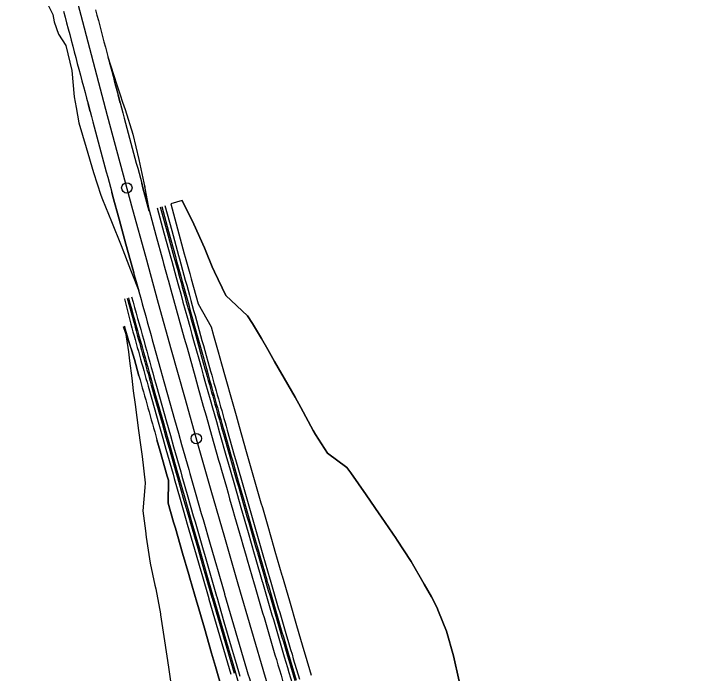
# Model space of a CAD drawing. Extents: x -678487 to -674601, y -1104811 to -1093295.
# Drawn here: x -677219.1 to -676952.3, y -1097355.8 to -1097102.5 of the extents above; entities that cross this region are included whole.
import ezdxf

# ---------------------------------------------------------------- set-up
doc = ezdxf.new("R2010")
doc.units = 0
for name, color, linetype in [('SOxxxxxx_Osa_bod_P', 7, 'Continuous'), ('SOxxxxxx_Staničení_Popis', 7, 'Continuous'), ('SOxxxxxx_ŽSp_hrana', 7, 'Continuous'), ('SOxxxxxx_ŽSp_násyp_hrana', 7, 'Continuous'), ('SOxxxxxx_ŽSp_násyp_plocha', 7, 'Continuous'), ('SOxxxxxx_ŽSp_odvodnění', 7, 'Continuous'), ('SOxxxxxx_ŽSp_zářez_hrana', 7, 'Continuous'), ('SOxxxxxx_ŽSp_zářez_plocha', 7, 'Continuous')]:
    doc.layers.add(name, color=color, linetype=linetype)

msp = doc.modelspace()

# ---------------------------------------------------------------- linework, layer by layer
at = {"layer": 'SOxxxxxx_Osa_bod_P'}
msp.add_arc((-668968.6, -1094948.57), 8502.25, 183.991255, 200.113006, dxfattribs=at)
at = {"layer": 'SOxxxxxx_Staničení_Popis'}
for p, q in [((-677175.69, -1097169.33), (-677175.69, -1097169.33)), ((-677149.01, -1097265.71), (-677149.01, -1097265.71))]:
    msp.add_line(p, q, dxfattribs=at)
for centre in [(-677175.69, -1097169.33), (-677149.01, -1097265.71)]:
    msp.add_circle(centre, 2, dxfattribs=at)
at = {"layer": 'SOxxxxxx_ŽSp_hrana'}
for p, q in [((-677179.02, -1097133.75), (-677178.24, -1097136.69)), ((-677190.57, -1097137.08), (-677189.79, -1097140.02)), ((-677181.48, -1097170.96), (-677181.02, -1097172.65)), ((-677181.02, -1097172.65), (-677178.66, -1097181.36)), ((-677178.66, -1097181.36), (-677176.03, -1097190.99)), ((-677176.03, -1097190.99), (-677173.4, -1097200.61)), ((-677173.4, -1097200.61), (-677173.05, -1097201.87)), ((-677165.42, -1097229.48), (-677164.51, -1097232.75)), ((-677164.51, -1097232.75), (-677162.74, -1097239.09)), ((-677162.74, -1097239.09), (-677161.45, -1097243.69)), ((-677161.45, -1097243.69), (-677160.04, -1097248.71)), ((-677160.04, -1097248.71), (-677157.34, -1097258.32)), ((-677157.34, -1097258.32), (-677155.85, -1097263.6)), ((-677155.85, -1097263.6), (-677154.62, -1097267.93)), ((-677154.62, -1097267.93), (-677151.9, -1097277.53)), ((-677151.9, -1097277.53), (-677151.44, -1097279.14)), ((-677151.44, -1097279.14), (-677149.16, -1097287.14)), ((-677149.16, -1097287.14), (-677147.07, -1097294.43)), ((-677147.07, -1097294.43), (-677146.41, -1097296.74)), ((-677146.41, -1097296.74), (-677143.64, -1097306.33)), ((-677143.64, -1097306.33), (-677141.27, -1097314.54)), ((-677141.27, -1097314.54), (-677140.87, -1097315.93)), ((-677140.87, -1097315.93), (-677138.17, -1097325.22)), ((-677138.17, -1097325.22), (-677138.09, -1097325.52)), ((-677138.09, -1097325.52), (-677135.29, -1097335.11)), ((-677135.29, -1097335.11), (-677132.48, -1097344.69)), ((-677132.48, -1097344.69), (-677130.95, -1097349.91)), ((-677130.95, -1097349.91), (-677129.66, -1097354.28))]:
    msp.add_line(p, q, dxfattribs=at)
for points in [[(-677169.95, -1097167.57), (-677169.49, -1097169.27), (-677167.13, -1097177.95), (-677164.51, -1097187.57), (-677161.88, -1097197.18), (-677161.54, -1097198.43), (-677159.8, -1097204.74)], [(-677143.14, -1097264.37), (-677140.42, -1097273.96), (-677139.96, -1097275.56)], [(-677129.82, -1097310.9), (-677129.42, -1097312.28), (-677126.72, -1097321.56), (-677126.64, -1097321.85)]]:
    msp.add_lwpolyline(points, dxfattribs=at)
for centre, radius, start, end in [((-668969.09, -1094948.67), 8507.75, 194.657385, 194.905478), ((-668968.1, -1094948.47), 8496.75, 194.674675, 194.903401), ((-668968.1, -1094948.47), 8496.75, 194.923911, 195.139528), ((-668969.09, -1094948.67), 8507.75, 194.925998, 195.14173), ((-668969.09, -1094948.67), 8507.76, 195.357488, 195.550418), ((-668968.1, -1094948.47), 8496.74, 195.399323, 195.816809), ((-668968.1, -1094948.48), 8496.74, 195.895246, 196.143207), ((-668968.1, -1094948.48), 8496.74, 196.220115, 196.421812), ((-668968.11, -1094948.48), 8496.74, 196.421812, 196.649685), ((-668969.08, -1094948.66), 8507.76, 196.424693, 196.626528)]:
    msp.add_arc(centre, radius, start, end, dxfattribs=at)
at = {"layer": 'SOxxxxxx_ŽSp_násyp_hrana'}
for p, q in [((-677207.31, -1097096.12), (-677204.17, -1097102.64)), ((-677204.17, -1097102.64), (-677203.64, -1097105.46)), ((-677203.64, -1097105.46), (-677201.98, -1097110.19)), ((-677201.98, -1097110.19), (-677199.12, -1097114.55)), ((-677199.12, -1097114.55), (-677196.84, -1097124.28)), ((-677182.55, -1097120.21), (-677179.55, -1097129.71)), ((-677196.84, -1097124.28), (-677195.86, -1097134.38)), ((-677179.55, -1097129.71), (-677178.27, -1097133.54)), ((-677195.86, -1097134.38), (-677195.15, -1097138.39)), ((-677178.27, -1097133.54), (-677177.29, -1097136.42)), ((-677177.29, -1097136.42), (-677176.36, -1097139.15)), ((-677195.15, -1097138.39), (-677194.62, -1097141.41)), ((-677176.36, -1097139.15), (-677173.35, -1097148.64)), ((-677194.62, -1097141.41), (-677194.12, -1097144.27)), ((-677194.12, -1097144.27), (-677191.33, -1097153.86)), ((-677173.35, -1097148.64), (-677171.13, -1097158.37)), ((-677191.33, -1097153.86), (-677188.45, -1097163.42)), ((-677171.13, -1097158.37), (-677169.11, -1097167.33)), ((-677188.45, -1097163.42), (-677185.65, -1097172.18)), ((-677169.11, -1097167.33), (-677168.79, -1097169.06)), ((-677185.65, -1097172.18), (-677184.99, -1097173.82)), ((-677184.99, -1097173.82), (-677181.61, -1097182.23)), ((-677181.61, -1097182.23), (-677177.85, -1097191.52)), ((-677177.85, -1097191.52), (-677174.24, -1097200.86)), ((-677174.24, -1097200.86), (-677173.77, -1097202.08)), ((-677173.77, -1097202.08), (-677171.38, -1097208.21))]:
    msp.add_line(p, q, dxfattribs=at)
at = {"layer": 'SOxxxxxx_ŽSp_násyp_plocha'}
for p, q in [((-677178.24, -1097136.69), (-677179.02, -1097133.75)), ((-677189.79, -1097140.02), (-677190.57, -1097137.08))]:
    msp.add_line(p, q, dxfattribs=at)
for points in [[(-677207.31, -1097096.12), (-677204.17, -1097102.64), (-677203.64, -1097105.46), (-677201.98, -1097110.19), (-677199.12, -1097114.55), (-677196.84, -1097124.28), (-677195.86, -1097134.38), (-677195.15, -1097138.39), (-677194.62, -1097141.41), (-677194.12, -1097144.27), (-677191.33, -1097153.86), (-677188.45, -1097163.42), (-677185.65, -1097172.18), (-677184.99, -1097173.82), (-677181.61, -1097182.23), (-677177.85, -1097191.52), (-677174.24, -1097200.86), (-677173.77, -1097202.08), (-677171.12, -1097208.89)], [(-677182.94, -1097118.98), (-677179.55, -1097129.71), (-677178.27, -1097133.54), (-677177.29, -1097136.42), (-677176.36, -1097139.15), (-677173.35, -1097148.64), (-677171.13, -1097158.37), (-677169.11, -1097167.33), (-677167.05, -1097178.26)], [(-677167.05, -1097178.26), (-677169.49, -1097169.27), (-677169.95, -1097167.57)], [(-677173.05, -1097201.87), (-677173.4, -1097200.61), (-677176.03, -1097190.99), (-677178.66, -1097181.36), (-677181.02, -1097172.65), (-677181.48, -1097170.96)]]:
    msp.add_lwpolyline(points, dxfattribs=at)
for centre, radius, start, end in [((-668969.09, -1094948.67), 8507.75, 194.657385, 194.905478), ((-668968.1, -1094948.47), 8496.75, 194.80031, 194.903401), ((-668968.1, -1094948.47), 8496.75, 194.923911, 195.139528), ((-668969.09, -1094948.67), 8507.75, 194.925998, 195.14173), ((-668969.09, -1094948.67), 8507.76, 195.357488, 195.406548)]:
    msp.add_arc(centre, radius, start, end, dxfattribs=at)
at = {"layer": 'SOxxxxxx_ŽSp_odvodnění'}
for p, q in [((-677162.81, -1097176.68), (-677160.2, -1097186.29)), ((-677162.29, -1097176.52), (-677159.67, -1097186.13)), ((-677160.2, -1097186.29), (-677157.57, -1097195.89)), ((-677159.67, -1097186.13), (-677157.04, -1097195.73)), ((-677157.57, -1097195.89), (-677157.22, -1097197.14)), ((-677157.04, -1097195.73), (-677156.7, -1097196.98)), ((-677156.7, -1097196.98), (-677154.96, -1097203.29)), ((-677154.96, -1097203.29), (-677154.4, -1097205.33)), ((-677175.59, -1097211.69), (-677172.92, -1097221.32)), ((-677149.61, -1097224.68), (-677148.7, -1097227.94)), ((-677148.7, -1097227.94), (-677146.94, -1097234.28)), ((-677146.94, -1097234.28), (-677145.65, -1097238.85)), ((-677146.41, -1097234.11), (-677145.13, -1097238.69)), ((-677166.28, -1097245.16), (-677164.87, -1097250.19)), ((-677165.76, -1097245), (-677164.35, -1097250.03)), ((-677164.87, -1097250.19), (-677162.16, -1097259.81)), ((-677164.35, -1097250.03), (-677161.64, -1097259.64)), ((-677162.16, -1097259.81), (-677160.67, -1097265.09)), ((-677161.64, -1097259.64), (-677160.15, -1097264.93)), ((-677138.32, -1097262.87), (-677135.6, -1097272.45)), ((-677160.67, -1097265.09), (-677159.45, -1097269.42)), ((-677160.15, -1097264.93), (-677158.92, -1097269.26)), ((-677138.84, -1097263.04), (-677136.12, -1097272.62)), ((-677159.45, -1097269.42), (-677156.72, -1097279.04)), ((-677158.92, -1097269.26), (-677156.19, -1097278.87)), ((-677135.6, -1097272.45), (-677135.14, -1097274.05)), ((-677135.14, -1097274.05), (-677132.87, -1097282.03)), ((-677156.19, -1097278.87), (-677155.73, -1097280.48)), ((-677156.72, -1097279.04), (-677156.26, -1097280.64)), ((-677156.26, -1097280.64), (-677153.98, -1097288.64)), ((-677155.73, -1097280.48), (-677153.45, -1097288.48)), ((-677132.87, -1097282.03), (-677130.78, -1097289.3)), ((-677153.98, -1097288.64), (-677151.89, -1097295.94)), ((-677153.45, -1097288.48), (-677151.36, -1097295.78)), ((-677130.78, -1097289.3), (-677130.12, -1097291.61)), ((-677130.12, -1097291.61), (-677127.37, -1097301.18)), ((-677151.89, -1097295.94), (-677151.22, -1097298.25)), ((-677151.36, -1097295.78), (-677150.7, -1097298.09)), ((-677151.22, -1097298.25), (-677148.46, -1097307.86)), ((-677150.7, -1097298.09), (-677147.93, -1097307.69)), ((-677127.37, -1097301.18), (-677125, -1097309.37)), ((-677148.46, -1097307.86), (-677146.08, -1097316.08)), ((-677147.93, -1097307.69), (-677145.56, -1097315.91)), ((-677125.53, -1097309.54), (-677125.13, -1097310.92)), ((-677125, -1097309.37), (-677124.6, -1097310.75)), ((-677124.6, -1097310.75), (-677121.91, -1097320.02)), ((-677125.13, -1097310.92), (-677122.44, -1097320.19)), ((-677146.08, -1097316.08), (-677145.68, -1097317.46)), ((-677145.56, -1097315.91), (-677145.16, -1097317.29)), ((-677145.68, -1097317.46), (-677142.98, -1097326.76)), ((-677145.16, -1097317.29), (-677142.46, -1097326.59)), ((-677122.44, -1097320.19), (-677122.35, -1097320.48)), ((-677121.91, -1097320.02), (-677121.83, -1097320.32)), ((-677142.98, -1097326.76), (-677142.9, -1097327.06)), ((-677142.46, -1097326.59), (-677142.37, -1097326.89)), ((-677142.37, -1097326.89), (-677139.57, -1097336.48)), ((-677142.9, -1097327.06), (-677140.1, -1097336.65)), ((-677140.1, -1097336.65), (-677137.29, -1097346.25)), ((-677139.57, -1097336.48), (-677136.76, -1097346.08)), ((-677137.29, -1097346.25), (-677135.75, -1097351.47)), ((-677136.76, -1097346.08), (-677135.23, -1097351.3)), ((-677113.95, -1097349.17), (-677113.45, -1097350.88)), ((-677113.45, -1097350.88), (-677111.13, -1097358.73)), ((-677113.43, -1097349), (-677112.92, -1097350.71)), ((-677112.92, -1097350.71), (-677110.61, -1097358.56)), ((-677135.75, -1097351.47), (-677134.47, -1097355.84)), ((-677135.23, -1097351.3), (-677133.94, -1097355.67))]:
    msp.add_line(p, q, dxfattribs=at)
for centre, radius, start, end in [((-668967.73, -1094948.4), 8492.62, 195.354302, 195.547092), ((-668967.68, -1094948.39), 8492.12, 195.412624, 195.614163), ((-668969.46, -1094948.74), 8511.88, 195.416837, 195.650679), ((-668969.5, -1094948.75), 8512.38, 195.484186, 195.650792), ((-668967.73, -1094948.4), 8492.62, 195.646357, 195.815847), ((-668967.68, -1094948.39), 8492.12, 195.646243, 195.81573), ((-668967.73, -1094948.4), 8492.62, 195.883044, 196.142181), ((-668967.74, -1094948.4), 8492.62, 196.219074, 196.420731), ((-668967.69, -1094948.4), 8492.11, 196.218946, 196.420599), ((-668969.45, -1094948.73), 8511.89, 196.425769, 196.627643)]:
    msp.add_arc(centre, radius, start, end, dxfattribs=at)
at = {"layer": 'SOxxxxxx_ŽSp_zářez_hrana'}
for p, q in [((-677154.46, -1097174.22), (-677149.93, -1097183.24)), ((-677164.04, -1097177.04), (-677161.42, -1097186.65)), ((-677161.06, -1097176.16), (-677158.44, -1097185.77)), ((-677158.83, -1097175.51), (-677156.22, -1097185.11)), ((-677156.22, -1097185.11), (-677153.59, -1097194.7)), ((-677149.93, -1097183.24), (-677145.89, -1097192.4)), ((-677161.42, -1097186.65), (-677158.79, -1097196.26)), ((-677158.44, -1097185.77), (-677155.81, -1097195.37)), ((-677145.89, -1097192.4), (-677145.38, -1097193.6)), ((-677155.81, -1097195.37), (-677155.47, -1097196.62)), ((-677153.59, -1097194.7), (-677153.25, -1097195.95)), ((-677153.25, -1097195.95), (-677151.51, -1097202.26)), ((-677145.38, -1097193.6), (-677142.86, -1097199.66)), ((-677158.79, -1097196.26), (-677158.45, -1097197.51)), ((-677158.45, -1097197.51), (-677156.71, -1097203.82)), ((-677155.47, -1097196.62), (-677153.74, -1097202.92)), ((-677142.86, -1097199.66), (-677142.06, -1097201.63)), ((-677151.51, -1097202.26), (-677150.95, -1097204.3)), ((-677142.06, -1097201.63), (-677137.68, -1097210.68)), ((-677150.95, -1097204.3), (-677148.3, -1097213.89)), ((-677176.58, -1097211.99), (-677174.15, -1097221.69)), ((-677137.68, -1097210.68), (-677129.27, -1097218.51)), ((-677148.3, -1097213.89), (-677143.25, -1097222.75)), ((-677129.27, -1097218.51), (-677127.44, -1097221.48)), ((-677176.57, -1097222.42), (-677175.08, -1097232.41)), ((-677143.25, -1097222.75), (-677142.34, -1097226.01)), ((-677127.44, -1097221.48), (-677123.94, -1097227.26)), ((-677142.34, -1097226.01), (-677140.58, -1097232.34)), ((-677123.94, -1097227.26), (-677121.56, -1097231.49)), ((-677175.08, -1097232.41), (-677174.64, -1097235.83)), ((-677140.58, -1097232.34), (-677139.3, -1097236.91)), ((-677121.56, -1097231.49), (-677118.95, -1097236.11)), ((-677174.64, -1097235.83), (-677173.8, -1097242.47)), ((-677145.19, -1097233.74), (-677143.9, -1097238.32)), ((-677118.95, -1097236.11), (-677113.86, -1097244.91)), ((-677139.3, -1097236.91), (-677137.89, -1097241.92)), ((-677173.8, -1097242.47), (-677173.19, -1097247.28)), ((-677137.89, -1097241.92), (-677135.2, -1097251.49)), ((-677164.53, -1097244.63), (-677163.12, -1097249.65)), ((-677113.86, -1097244.91), (-677111.05, -1097249.75)), ((-677173.19, -1097247.28), (-677172.52, -1097252.54)), ((-677163.12, -1097249.65), (-677160.42, -1097259.27)), ((-677135.2, -1097251.49), (-677133.71, -1097256.76)), ((-677111.05, -1097249.75), (-677108.83, -1097253.73)), ((-677172.52, -1097252.54), (-677171.17, -1097262.58)), ((-677142.78, -1097253.83), (-677141.29, -1097259.1)), ((-677108.83, -1097253.73), (-677104.07, -1097262.63)), ((-677133.71, -1097256.76), (-677132.49, -1097261.07)), ((-677160.42, -1097259.27), (-677158.92, -1097264.55)), ((-677141.29, -1097259.1), (-677140.07, -1097263.42)), ((-677171.17, -1097262.58), (-677170.41, -1097268.1)), ((-677137.1, -1097262.49), (-677134.38, -1097272.07)), ((-677132.49, -1097261.07), (-677129.77, -1097270.64)), ((-677104.07, -1097262.63), (-677103.23, -1097264.1)), ((-677158.92, -1097264.55), (-677157.7, -1097268.88)), ((-677140.07, -1097263.42), (-677137.35, -1097273)), ((-677103.23, -1097264.1), (-677098.61, -1097271.3)), ((-677170.41, -1097268.1), (-677169.8, -1097272.63)), ((-677157.7, -1097268.88), (-677154.97, -1097278.49)), ((-677169.8, -1097272.63), (-677168.61, -1097282.74)), ((-677137.35, -1097273), (-677136.89, -1097274.6)), ((-677134.38, -1097272.07), (-677133.92, -1097273.67)), ((-677098.61, -1097271.3), (-677091.17, -1097276.84)), ((-677136.89, -1097274.6), (-677134.61, -1097282.58)), ((-677133.92, -1097273.67), (-677131.65, -1097281.65)), ((-677154.97, -1097278.49), (-677154.51, -1097280.1)), ((-677091.17, -1097276.84), (-677089.63, -1097278.85)), ((-677089.63, -1097278.85), (-677083.68, -1097287.35)), ((-677154.51, -1097280.1), (-677152.23, -1097288.1)), ((-677168.61, -1097282.74), (-677168.76, -1097284.54)), ((-677134.61, -1097282.58), (-677132.53, -1097289.85)), ((-677168.76, -1097284.54), (-677169.48, -1097293.5)), ((-677152.23, -1097288.1), (-677150.14, -1097295.39)), ((-677083.68, -1097287.35), (-677078.7, -1097294.64)), ((-677132.53, -1097289.85), (-677131.87, -1097292.16)), ((-677131.87, -1097292.16), (-677129.11, -1097301.73)), ((-677169.48, -1097293.5), (-677168.52, -1097301.18)), ((-677078.7, -1097294.64), (-677077.87, -1097295.88)), ((-677150.14, -1097295.39), (-677149.48, -1097297.7)), ((-677077.87, -1097295.88), (-677072.26, -1097304.14)), ((-677121.55, -1097299.34), (-677119.19, -1097307.52)), ((-677168.52, -1097301.18), (-677168.22, -1097303.6)), ((-677129.11, -1097301.73), (-677126.75, -1097309.93)), ((-677168.22, -1097303.6), (-677166.66, -1097313.62)), ((-677072.26, -1097304.14), (-677072.07, -1097304.4)), ((-677072.07, -1097304.4), (-677066.47, -1097312.97)), ((-677119.19, -1097307.52), (-677118.79, -1097308.9)), ((-677126.75, -1097309.93), (-677126.35, -1097311.3)), ((-677123.38, -1097310.36), (-677120.69, -1097319.63)), ((-677118.79, -1097308.9), (-677116.1, -1097318.16)), ((-677126.35, -1097311.3), (-677123.66, -1097320.58)), ((-677066.47, -1097312.97), (-677061.4, -1097321.71)), ((-677166.66, -1097313.62), (-677164.9, -1097322.06)), ((-677116.1, -1097318.16), (-677116.02, -1097318.46)), ((-677116.02, -1097318.46), (-677113.23, -1097328.01)), ((-677123.66, -1097320.58), (-677123.57, -1097320.87)), ((-677120.69, -1097319.63), (-677120.61, -1097319.93)), ((-677164.9, -1097322.06), (-677164.6, -1097323.48)), ((-677164.6, -1097323.48), (-677162.75, -1097333.09)), ((-677061.4, -1097321.71), (-677058.66, -1097326.47)), ((-677141.24, -1097326.2), (-677141.15, -1097326.5)), ((-677141.15, -1097326.5), (-677138.36, -1097336.09)), ((-677058.66, -1097326.47), (-677056.61, -1097330.53)), ((-677113.23, -1097328.01), (-677110.44, -1097337.56)), ((-677056.61, -1097330.53), (-677055.94, -1097332.17)), ((-677055.94, -1097332.17), (-677052.88, -1097339.7)), ((-677162.75, -1097333.09), (-677162.71, -1097333.4)), ((-677162.71, -1097333.4), (-677161.2, -1097343.44)), ((-677138.36, -1097336.09), (-677135.55, -1097345.68)), ((-677110.44, -1097337.56), (-677108.91, -1097342.76)), ((-677052.88, -1097339.7), (-677050.11, -1097349.18)), ((-677108.91, -1097342.76), (-677107.63, -1097347.11)), ((-677161.2, -1097343.44), (-677159.7, -1097353.49)), ((-677135.55, -1097345.68), (-677134.01, -1097350.9)), ((-677107.63, -1097347.11), (-677107.12, -1097348.82)), ((-677134.01, -1097350.9), (-677132.73, -1097355.27)), ((-677112.21, -1097348.6), (-677111.71, -1097350.31)), ((-677111.71, -1097350.31), (-677109.39, -1097358.16)), ((-677107.12, -1097348.82), (-677104.81, -1097356.66)), ((-677050.11, -1097349.18), (-677048.05, -1097358.89)), ((-677159.7, -1097353.49), (-677158.88, -1097358.96)), ((-677132.73, -1097355.27), (-677132.22, -1097356.99))]:
    msp.add_line(p, q, dxfattribs=at)
for points in [[(-677177.08, -1097222.57), (-677173.7, -1097231.99), (-677172.79, -1097235.26), (-677171.01, -1097241.62)], [(-677167.51, -1097245.54), (-677166.1, -1097250.56), (-677163.39, -1097260.18), (-677161.89, -1097265.47), (-677160.67, -1097269.8), (-677157.94, -1097279.42), (-677157.48, -1097281.02), (-677155.2, -1097289.03), (-677153.11, -1097296.33), (-677152.44, -1097298.64), (-677149.68, -1097308.24), (-677147.3, -1097316.46), (-677146.9, -1097317.85), (-677144.2, -1097327.15), (-677144.11, -1097327.45), (-677141.32, -1097337.04), (-677138.51, -1097346.64), (-677136.97, -1097351.86), (-677135.68, -1097356.23)], [(-677164.11, -1097266.16), (-677162.88, -1097270.49), (-677160.15, -1097280.11), (-677159.7, -1097281.71), (-677159.8, -1097290.47), (-677157.7, -1097297.77), (-677157.04, -1097300.08), (-677154.27, -1097309.7), (-677151.9, -1097317.92), (-677151.5, -1097319.31), (-677148.79, -1097328.62), (-677148.71, -1097328.92), (-677145.9, -1097338.52), (-677143.09, -1097348.12), (-677141.56, -1097353.35), (-677140.27, -1097357.72), (-677139.76, -1097359.44), (-677137.43, -1097367.32), (-677134.59, -1097376.91)]]:
    msp.add_lwpolyline(points, dxfattribs=at)
for centre, radius, start, end in [((-668967.83, -1094948.42), 8493.8, 195.398695, 195.748924), ((-668967.58, -1094948.37), 8490.95, 195.398088, 195.613901), ((-668969.35, -1094948.72), 8510.71, 195.416587, 195.650416), ((-668969.61, -1094948.77), 8513.56, 195.484439, 195.651054), ((-668967.58, -1094948.37), 8490.95, 195.645979, 195.815456), ((-668969.8, -1094948.8), 8515.69, 195.619412, 195.790918), ((-668967.18, -1094948.3), 8486.53, 195.881601, 196.08315), ((-668967.58, -1094948.37), 8490.94, 195.949841, 196.151443), ((-668969.35, -1094948.72), 8510.71, 196.021828, 196.221562), ((-668967.84, -1094948.42), 8493.79, 196.21937, 196.421039), ((-668967.59, -1094948.38), 8490.94, 196.21865, 196.420291), ((-668967.84, -1094948.43), 8493.79, 196.421039, 196.648879)]:
    msp.add_arc(centre, radius, start, end, dxfattribs=at)
at = {"layer": 'SOxxxxxx_ŽSp_zářez_plocha'}
msp.add_line((-677154.46, -1097174.22), (-677158.83, -1097175.51), dxfattribs=at)
for points in [[(-677048.05, -1097358.89), (-677050.11, -1097349.18), (-677052.88, -1097339.7), (-677055.94, -1097332.17), (-677056.61, -1097330.53), (-677058.66, -1097326.47), (-677061.4, -1097321.71), (-677066.47, -1097312.97), (-677072.07, -1097304.4), (-677072.26, -1097304.14), (-677077.87, -1097295.88), (-677078.7, -1097294.64), (-677083.68, -1097287.35), (-677089.63, -1097278.85), (-677091.17, -1097276.84), (-677098.61, -1097271.3), (-677103.23, -1097264.1), (-677104.07, -1097262.63), (-677108.83, -1097253.73), (-677111.05, -1097249.75), (-677113.86, -1097244.91), (-677118.95, -1097236.11), (-677121.56, -1097231.49), (-677123.94, -1097227.26), (-677127.44, -1097221.48), (-677129.27, -1097218.51), (-677137.68, -1097210.68), (-677142.06, -1097201.63), (-677142.86, -1097199.66), (-677145.38, -1097193.6), (-677145.89, -1097192.4), (-677149.93, -1097183.24), (-677154.46, -1097174.22)], [(-677158.83, -1097175.51), (-677156.22, -1097185.11), (-677153.59, -1097194.7), (-677153.25, -1097195.95), (-677151.51, -1097202.26), (-677150.95, -1097204.3), (-677148.3, -1097213.89), (-677143.25, -1097222.75), (-677142.34, -1097226.01), (-677140.58, -1097232.34), (-677139.3, -1097236.91), (-677137.89, -1097241.92), (-677135.2, -1097251.49), (-677133.71, -1097256.76), (-677132.49, -1097261.07), (-677129.77, -1097270.64)], [(-677171.01, -1097241.62), (-677172.79, -1097235.26), (-677173.7, -1097231.99), (-677176.57, -1097222.42)], [(-677176.57, -1097222.42), (-677175.08, -1097232.41), (-677174.64, -1097235.83), (-677173.8, -1097242.47), (-677173.19, -1097247.28), (-677172.52, -1097252.54), (-677171.17, -1097262.58), (-677170.41, -1097268.1), (-677169.8, -1097272.63), (-677168.61, -1097282.74), (-677168.76, -1097284.54), (-677169.48, -1097293.5), (-677168.52, -1097301.18), (-677168.22, -1097303.6), (-677166.66, -1097313.62), (-677164.9, -1097322.06), (-677164.6, -1097323.48), (-677162.75, -1097333.09), (-677162.71, -1097333.4), (-677161.2, -1097343.44), (-677159.7, -1097353.49), (-677158.88, -1097358.96)], [(-677134.59, -1097376.91), (-677137.43, -1097367.32), (-677139.76, -1097359.44), (-677140.27, -1097357.72), (-677141.56, -1097353.35), (-677143.09, -1097348.12), (-677145.9, -1097338.52), (-677148.71, -1097328.92), (-677148.79, -1097328.62), (-677151.5, -1097319.31), (-677151.9, -1097317.92), (-677154.27, -1097309.7), (-677157.04, -1097300.08), (-677157.7, -1097297.77), (-677159.8, -1097290.47), (-677159.7, -1097281.71), (-677160.15, -1097280.11), (-677162.88, -1097270.49), (-677164.11, -1097266.16)], [(-677121.55, -1097299.34), (-677119.19, -1097307.52), (-677118.79, -1097308.9), (-677116.1, -1097318.16), (-677116.02, -1097318.46), (-677113.23, -1097328.01), (-677110.44, -1097337.56), (-677108.91, -1097342.76), (-677107.63, -1097347.11), (-677107.12, -1097348.82), (-677104.81, -1097356.66)]]:
    msp.add_lwpolyline(points, dxfattribs=at)
for centre, radius, start, end in [((-668969.8, -1094948.8), 8515.69, 195.619412, 195.790918), ((-668967.18, -1094948.3), 8486.53, 195.881601, 196.08315)]:
    msp.add_arc(centre, radius, start, end, dxfattribs=at)

doc.saveas('drawing.dxf')
